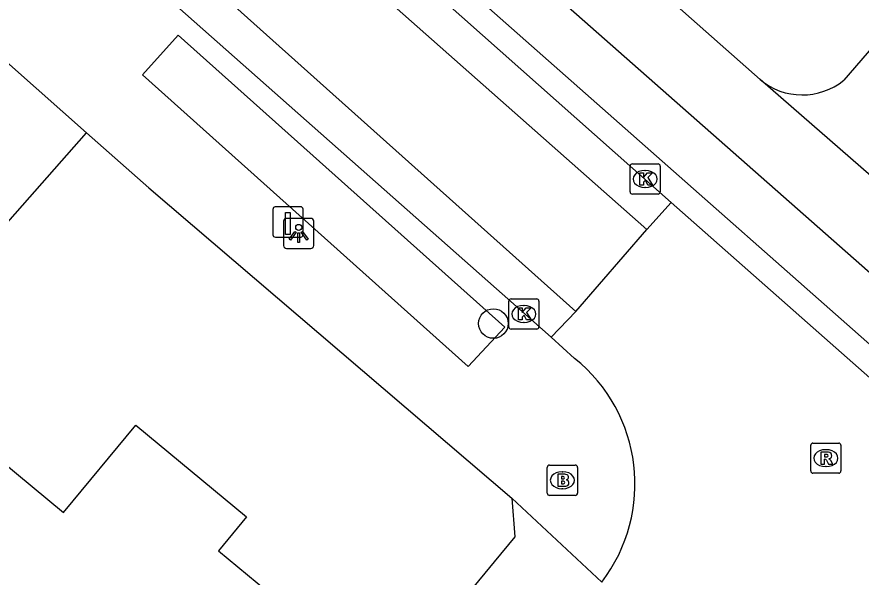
# Model space of a CAD drawing. Extents: x 162074 to 163034, y 381824 to 382557.
# Drawn here: x 162622.35 to 162650.31, y 382174.8 to 382193.36 of the extents above; entities that cross this region are included whole.
import ezdxf

# ---------------------------------------------------------------- set-up
doc = ezdxf.new("R2010")
doc.units = 0
for name, color, linetype in [('IMGEO_Boom', 7, 'Continuous'), ('IMGEO_Brandkraan', 7, 'Continuous'), ('IMGEO_Fietspad_gesloten', 7, 'Continuous'), ('IMGEO_Kolk', 7, 'Continuous'), ('IMGEO_Laadpaal', 7, 'Continuous'), ('IMGEO_Lichtpunt', 7, 'Continuous'), ('IMGEO_Pand', 7, 'Continuous'), ('IMGEO_Rijbaan_lokaal_open', 7, 'Continuous'), ('IMGEO_Rioolput', 7, 'Continuous'), ('IMGEO_Voetpad_open', 7, 'Continuous')]:
    doc.layers.add(name, color=color, linetype=linetype)

msp = doc.modelspace()

# ---------------------------------------------------------------- linework, layer by layer
at = {"layer": 'IMGEO_Boom'}
msp.add_circle((162638.13, 382183.2), 0.489, dxfattribs=at)
at = {"layer": 'IMGEO_Brandkraan'}
for p, q in [((162639.99, 382178.51), (162640.842, 382178.51)), ((162639.915, 382177.584), (162639.915, 382178.436)), ((162640.403, 382178.29), (162640.428, 382178.29)), ((162640.916, 382178.436), (162640.916, 382177.584)), ((162640.426, 382177.73), (162640.401, 382177.73)), ((162640.842, 382177.51), (162639.99, 382177.51))]:
    msp.add_line(p, q, dxfattribs=at)
for points in [[(162639.99, 382178.51), (162640.842, 382178.51)], [(162639.915, 382177.584), (162639.915, 382178.436)], [(162640.263, 382178.21), (162640.263, 382177.81), (162640.476, 382177.81)], [(162640.494, 382178.21), (162640.263, 382178.21)], [(162640.916, 382178.436), (162640.916, 382177.584)], [(162640.442, 382178.129), (162640.388, 382178.129), (162640.388, 382178.053)], [(162640.388, 382178.053), (162640.441, 382178.053)], [(162640.45, 382177.977), (162640.388, 382177.977), (162640.388, 382177.896)], [(162640.388, 382177.896), (162640.45, 382177.896)], [(162640.842, 382177.51), (162639.99, 382177.51)]]:
    msp.add_lwpolyline(points, dxfattribs=at)
for centre, radius, start, end in [((162639.992, 382178.434), 0.0765, 91.552, 178.448), ((162639.992, 382178.434), 0.0765, 91.552, 178.448), ((162640.84, 382178.434), 0.0765, 1.552, 88.448), ((162640.84, 382178.434), 0.0765, 1.552, 88.448), ((162640.498, 382178.065), 0.145, 59.4692, 91.5367), ((162640.523, 382178.112), 0.0922, 285.5137, 58.1501), ((162640.443, 382178.091), 0.0379, 267.8285, 90.9355), ((162640.451, 382177.936), 0.0404, 269.8759, 90.5077), ((162640.528, 382177.92), 0.105, 301.3115, 78.989), ((162640.482, 382178.061), 0.251, 268.6676, 293.5347), ((162639.992, 382177.586), 0.0765, 181.552, 268.448), ((162639.992, 382177.586), 0.0765, 181.552, 268.448), ((162640.84, 382177.586), 0.0765, 271.552, 358.448), ((162640.84, 382177.586), 0.0765, 271.552, 358.448)]:
    msp.add_arc(centre, radius, start, end, dxfattribs=at)
for centre, major_axis, ratio, start_param, end_param in [((162640.402, 382178.01), (-0.387, 0.002), 0.722429, 4.712389, 7.853982), ((162640.427, 382178.01), (-0.39, 0.002), 0.717154, 1.570796, 4.712389)]:
    msp.add_ellipse(centre, major_axis=major_axis, ratio=ratio, start_param=start_param, end_param=end_param, dxfattribs=at)
at = {"layer": 'IMGEO_Fietspad_gesloten'}
for points in [[(162640.048, 382182.752), (162606.944, 382212.014), (162601.77, 382216.788)], [(162644.019, 382187.212), (162624.584, 382204.454), (162610.981, 382216.511)]]:
    msp.add_lwpolyline(points, dxfattribs=at)
at = {"layer": 'IMGEO_Kolk'}
for p, q in [((162642.657, 382187.563), (162642.657, 382188.415)), ((162642.732, 382188.489), (162643.584, 382188.489)), ((162643.145, 382188.269), (162643.17, 382188.269)), ((162643.658, 382188.415), (162643.658, 382187.563)), ((162643.168, 382187.709), (162643.143, 382187.709)), ((162643.584, 382187.489), (162642.732, 382187.489)), ((162638.638, 382183.092), (162638.638, 382183.944)), ((162638.713, 382184.018), (162639.565, 382184.018)), ((162639.126, 382183.798), (162639.151, 382183.798)), ((162639.639, 382183.944), (162639.639, 382183.092)), ((162639.149, 382183.238), (162639.124, 382183.238)), ((162639.565, 382183.018), (162638.713, 382183.018))]:
    msp.add_line(p, q, dxfattribs=at)
for points in [[(162642.657, 382187.563), (162642.657, 382188.415)], [(162642.732, 382188.489), (162643.584, 382188.489)], [(162643.658, 382188.415), (162643.658, 382187.563)], [(162642.978, 382188.189), (162643.101, 382188.189), (162643.101, 382188.038), (162643.231, 382188.189), (162643.395, 382188.189), (162643.249, 382188.038), (162643.402, 382187.789), (162643.25, 382187.789), (162643.165, 382187.953), (162643.101, 382187.886), (162643.101, 382187.789), (162642.978, 382187.789), (162642.978, 382188.189)], [(162643.584, 382187.489), (162642.732, 382187.489)], [(162638.638, 382183.092), (162638.638, 382183.944)], [(162638.713, 382184.018), (162639.565, 382184.018)], [(162639.639, 382183.944), (162639.639, 382183.092)], [(162638.959, 382183.718), (162639.082, 382183.718), (162639.082, 382183.567), (162639.212, 382183.718), (162639.376, 382183.718), (162639.23, 382183.567), (162639.383, 382183.318), (162639.231, 382183.318), (162639.146, 382183.482), (162639.082, 382183.415), (162639.082, 382183.318), (162638.959, 382183.318), (162638.959, 382183.718)], [(162639.565, 382183.018), (162638.713, 382183.018)]]:
    msp.add_lwpolyline(points, dxfattribs=at)
for centre, start, end in [((162642.734, 382188.413), 91.552, 178.448), ((162642.734, 382188.413), 91.552, 178.448), ((162643.582, 382188.413), 1.552, 88.448), ((162643.582, 382188.413), 1.552, 88.448), ((162642.734, 382187.565), 181.552, 268.448), ((162642.734, 382187.565), 181.552, 268.448), ((162643.582, 382187.565), 271.552, 358.448), ((162643.582, 382187.565), 271.552, 358.448), ((162638.715, 382183.942), 91.552, 178.448), ((162638.715, 382183.942), 91.552, 178.448), ((162639.563, 382183.942), 1.552, 88.448), ((162639.563, 382183.942), 1.552, 88.448), ((162638.715, 382183.094), 181.552, 268.448), ((162638.715, 382183.094), 181.552, 268.448), ((162639.563, 382183.094), 271.552, 358.448), ((162639.563, 382183.094), 271.552, 358.448)]:
    msp.add_arc(centre, 0.0765, start, end, dxfattribs=at)
for centre, major_axis, ratio, start_param, end_param in [((162643.144, 382187.989), (-0.387, 0.002), 0.722429, 4.712389, 7.853982), ((162643.169, 382187.989), (-0.39, 0.002), 0.717154, 1.570796, 4.712389), ((162639.125, 382183.518), (-0.387, 0.002), 0.722429, 4.712389, 7.853982), ((162639.15, 382183.518), (-0.39, 0.002), 0.717154, 1.570796, 4.712389)]:
    msp.add_ellipse(centre, major_axis=major_axis, ratio=ratio, start_param=start_param, end_param=end_param, dxfattribs=at)
at = {"layer": 'IMGEO_Laadpaal'}
for p, q in [((162630.826, 382186.982), (162630.826, 382186.141)), ((162630.826, 382186.982), (162630.826, 382186.141)), ((162631.742, 382187.066), (162630.901, 382187.066)), ((162631.742, 382187.066), (162630.901, 382187.066)), ((162631.826, 382186.15), (162631.826, 382186.991)), ((162631.826, 382186.15), (162631.826, 382186.991)), ((162630.91, 382186.066), (162631.751, 382186.066)), ((162630.91, 382186.066), (162631.751, 382186.066))]:
    msp.add_line(p, q, dxfattribs=at)
msp.add_lwpolyline([(162631.241, 382186.879), (162631.401, 382186.879), (162631.401, 382186.146), (162631.241, 382186.146), (162631.241, 382186.879)], dxfattribs=at)
for centre, start, end in [((162630.904, 382186.988), 92.4484, 184.2845), ((162630.904, 382186.988), 92.4484, 184.2845), ((162631.748, 382186.988), 2.4484, 94.2845), ((162631.748, 382186.988), 2.4484, 94.2845), ((162630.904, 382186.144), 182.4484, 274.2845), ((162630.904, 382186.144), 182.4484, 274.2845), ((162631.748, 382186.144), 272.4484, 4.2845), ((162631.748, 382186.144), 272.4484, 4.2845)]:
    msp.add_arc(centre, 0.0779, start, end, dxfattribs=at)
at = {"layer": 'IMGEO_Lichtpunt'}
for p, q in [((162631.182, 382186.589), (162631.182, 382185.782)), ((162631.182, 382186.589), (162631.182, 382185.782)), ((162632.084, 382186.684), (162631.276, 382186.684)), ((162632.084, 382186.684), (162631.276, 382186.684)), ((162632.178, 382185.782), (162632.178, 382186.589)), ((162632.178, 382185.782), (162632.178, 382186.589)), ((162631.276, 382185.688), (162632.084, 382185.688)), ((162631.276, 382185.688), (162632.084, 382185.688))]:
    msp.add_line(p, q, dxfattribs=at)
for points in [[(162631.556, 382186.253), (162631.595, 382186.225), (162631.407, 382185.963), (162631.369, 382185.99), (162631.556, 382186.253)], [(162631.658, 382186.205), (162631.705, 382186.205), (162631.705, 382185.883), (162631.658, 382185.883), (162631.658, 382186.205)], [(162631.768, 382186.225), (162631.806, 382186.252), (162631.993, 382185.99), (162631.954, 382185.962), (162631.768, 382186.225)]]:
    msp.add_lwpolyline(points, dxfattribs=at)
msp.add_circle((162631.681, 382186.387), 0.0994, dxfattribs=at)
for centre, start, end in [((162631.276, 382186.589), 90, 180), ((162631.276, 382186.589), 90, 180), ((162632.084, 382186.589), 0, 90), ((162632.084, 382186.589), 0, 90), ((162631.276, 382185.782), 180, 270), ((162631.276, 382185.782), 180, 270), ((162632.084, 382185.782), 270, 0), ((162632.084, 382185.782), 270, 360)]:
    msp.add_arc(centre, 0.0946, start, end, dxfattribs=at)
at = {"layer": 'IMGEO_Pand'}
msp.add_lwpolyline([(162620.755, 382173.152), (162617.656, 382175.759), (162619.46, 382177.939), (162620.768, 382179.52), (162623.888, 382176.938), (162626.284, 382179.835), (162629.958, 382176.796), (162629.028, 382175.673), (162631.909, 382173.29), (162628.296, 382168.922)], dxfattribs=at)
at = {"layer": 'IMGEO_Rijbaan_lokaal_open'}
for points in [[(162640.86, 382183.603), (162628.624, 382194.55), (162608.204, 382212.566), (162602.641, 382217.615)], [(162610.213, 382215.487), (162643.217, 382186.312)], [(162643.217, 382186.312), (162644.019, 382187.212)], [(162658.031, 382174.847), (162644.019, 382187.212)], [(162640.86, 382183.603), (162643.217, 382186.312)], [(162640.048, 382182.752), (162640.86, 382183.603)], [(162640.817, 382182.048), (162640.048, 382182.752)]]:
    msp.add_lwpolyline(points, dxfattribs=at)
msp.add_arc((162637.485, 382177.883), 5.334, 322.5062, 51.3403, dxfattribs=at)
at = {"layer": 'IMGEO_Rioolput'}
for p, q in [((162648.64, 382178.317), (162648.64, 382179.169)), ((162648.715, 382179.243), (162649.567, 382179.243)), ((162649.128, 382179.023), (162649.153, 382179.023)), ((162649.641, 382179.169), (162649.641, 382178.317)), ((162649.151, 382178.463), (162649.126, 382178.463)), ((162649.567, 382178.243), (162648.715, 382178.243))]:
    msp.add_line(p, q, dxfattribs=at)
for points in [[(162648.64, 382178.317), (162648.64, 382179.169)], [(162648.715, 382179.243), (162649.567, 382179.243)], [(162649.641, 382179.169), (162649.641, 382178.317)], [(162649.229, 382178.941), (162648.977, 382178.943), (162648.977, 382178.543)], [(162649.155, 382178.862), (162649.101, 382178.862), (162649.101, 382178.781)], [(162649.101, 382178.781), (162649.153, 382178.781)], [(162648.977, 382178.543), (162649.101, 382178.543), (162649.101, 382178.705), (162649.112, 382178.705)], [(162649.159, 382178.676), (162649.23, 382178.543), (162649.37, 382178.543), (162649.305, 382178.669)], [(162649.567, 382178.243), (162648.715, 382178.243)]]:
    msp.add_lwpolyline(points, dxfattribs=at)
for centre, radius, start, end in [((162648.717, 382179.167), 0.0765, 91.552, 178.448), ((162648.717, 382179.167), 0.0765, 91.552, 178.448), ((162649.565, 382179.167), 0.0765, 1.552, 88.448), ((162649.565, 382179.167), 0.0765, 1.552, 88.448), ((162649.137, 382178.97), 0.19, 274.7715, 282.9687), ((162649.161, 382178.766), 0.0964, 77.0061, 93.1865), ((162649.175, 382178.823), 0.0378, 276.6634, 79.6772), ((162649.228, 382178.831), 0.109, 350.3612, 89.416), ((162649.226, 382178.831), 0.112, 277.5842, 350.9817), ((162649.21, 382178.616), 0.108, 29.5134, 73.7905), ((162649.111, 382178.652), 0.0533, 26.0293, 88.6989), ((162648.717, 382178.319), 0.0765, 181.552, 268.448), ((162648.717, 382178.319), 0.0765, 181.552, 268.448), ((162649.565, 382178.319), 0.0765, 271.552, 358.448), ((162649.565, 382178.319), 0.0765, 271.552, 358.448)]:
    msp.add_arc(centre, radius, start, end, dxfattribs=at)
for centre, major_axis, ratio, start_param, end_param in [((162649.127, 382178.743), (-0.387, 0.002), 0.722429, 4.712389, 7.853982), ((162649.152, 382178.743), (-0.39, 0.002), 0.717154, 1.570796, 4.712389)]:
    msp.add_ellipse(centre, major_axis=major_axis, ratio=ratio, start_param=start_param, end_param=end_param, dxfattribs=at)
at = {"layer": 'IMGEO_Voetpad_open'}
for points in [[(162614.546, 382216.706), (162613.365, 382215.409), (162625.089, 382205.044), (162658.585, 382175.454)], [(162614.546, 382216.706), (162626.433, 382206.191), (162659.783, 382176.802), (162658.585, 382175.454)], [(162646.961, 382191.28), (162631.425, 382205.025)], [(162637.289, 382181.774), (162626.506, 382191.438), (162627.689, 382192.748), (162638.514, 382183.078), (162637.289, 382181.774)], [(162621.309, 382192.475), (162624.656, 382189.517)], [(162650.928, 382192.637), (162649.737, 382191.26)], [(162650.98, 382187.783), (162646.961, 382191.28)], [(162602.817, 382172.315), (162605.032, 382171.952), (162605.947, 382173.633), (162616.534, 382185.157), (162618.931, 382183.038), (162624.656, 382189.517)], [(162624.656, 382189.517), (162626.716, 382187.697), (162638.741, 382177.42)], [(162638.741, 382177.42), (162638.835, 382176.131), (162638.155, 382175.312), (162605.875, 382136.157), (162605.45, 382135.683)], [(162638.741, 382177.42), (162641.717, 382174.636)]]:
    msp.add_lwpolyline(points, dxfattribs=at)
msp.add_arc((162648.361, 382192.96), 2.187, 230.1852, 308.9892, dxfattribs=at)

doc.saveas('drawing.dxf')
